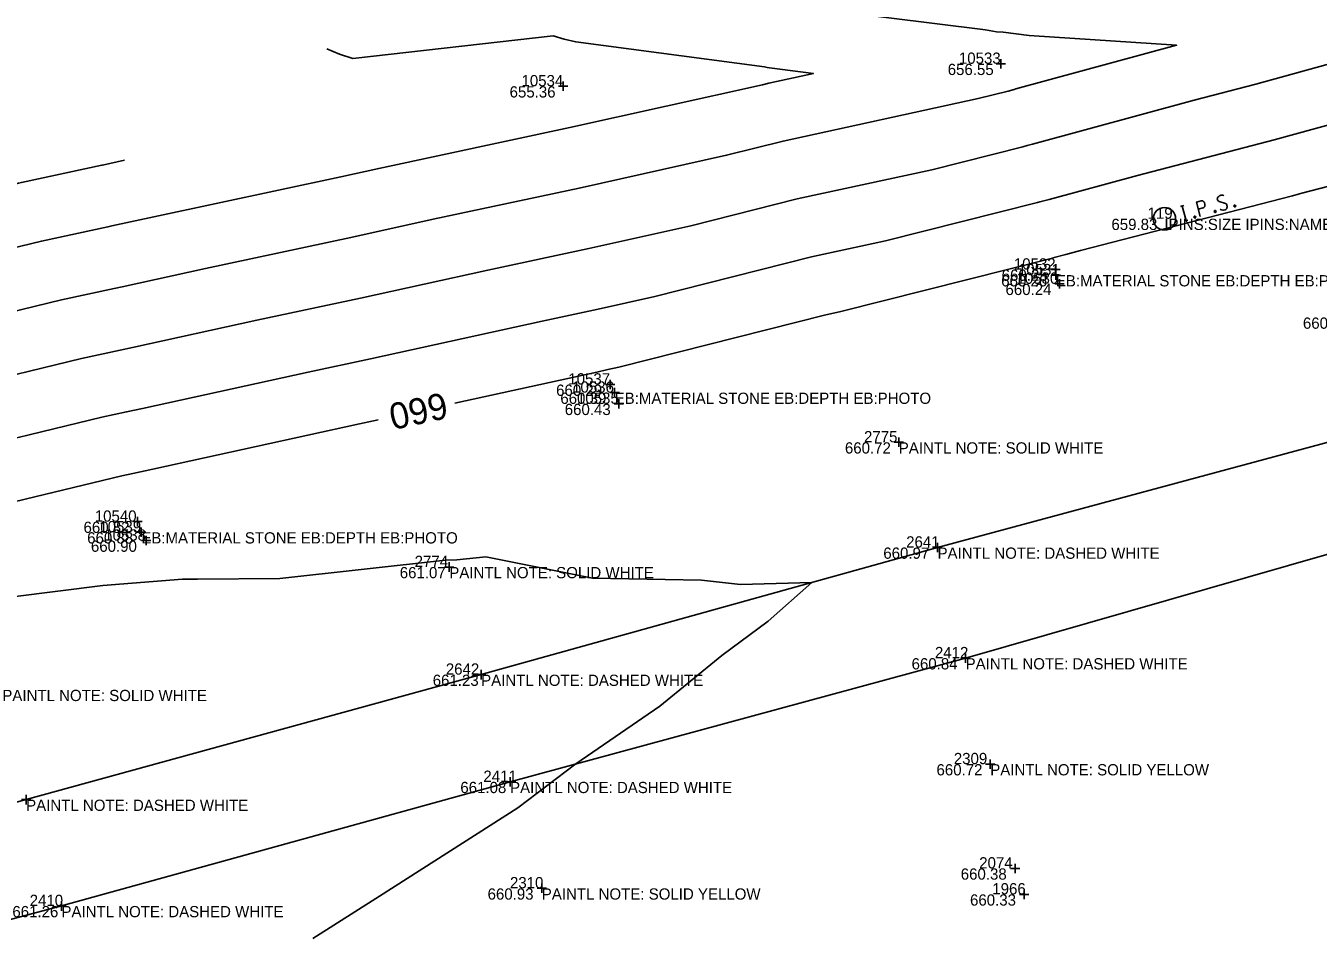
# Model space of a CAD drawing. Extents: x 2129350 to 2137777, y 657588 to 659885.
# Drawn here: x 2132058.2 to 2132196.2, y 658434.3 to 658531.3 of the extents above; entities that cross this region are included whole.
import ezdxf

# ---------------------------------------------------------------- set-up
doc = ezdxf.new("R2010")
doc.units = 0
for name, color, linetype in [('DT_X_Contour_Major', 7, 'Continuous'), ('DT_X_Contour_Minor', 7, 'Continuous'), ('PV_X_COP', 7, 'Continuous'), ('SV_P_Mon_Cells_Set', 7, 'Continuous'), ('SV_X_Shot_Marker', 7, 'Continuous'), ('SV_X_Text_Comment', 7, 'Continuous'), ('SV_X_Text_Elevation', 7, 'Continuous'), ('SV_X_Text_Name', 7, 'Continuous')]:
    doc.layers.add(name, color=color, linetype=linetype)

msp = doc.modelspace()

# ---------------------------------------------------------------- linework, layer by layer
at = {"layer": 'DT_X_Contour_Major'}
for points in [[(2132068.75, 658516.96), (2132066.38, 658516.45), (2132066.31, 658516.43), (2132066.3, 658516.43), (2132057.72, 658514.59), (2132057.4, 658514.52), (2132051.66, 658512.95), (2132038.14, 658510.44), (2132032.89, 658509.15), (2132019.69, 658506.47), (2132008.43, 658503.56), (2131989.96, 658498.45), (2131985.3, 658497.21), (2131980.66, 658495.88), (2131971.47, 658494.02)], [(2132104.01, 658491.05), (2132119.16, 658494.36), (2132120.34, 658494.62), (2132121.54, 658494.88), (2132143.62, 658500.46), (2132145.08, 658500.78), (2132167.84, 658506.53), (2132167.88, 658506.54), (2132169.27, 658506.9), (2132170.84, 658507.33), (2132193.46, 658513.18), (2132194.48, 658513.46), (2132201.05, 658515.16)], [(2131998.58, 658465.94), (2132001.87, 658466.59), (2132021.74, 658471.77), (2132025.63, 658472.83), (2132044.13, 658477.3), (2132047.61, 658478.25), (2132068.45, 658483.28), (2132069.61, 658483.53), (2132071.76, 658484), (2132093.84, 658488.83), (2132095.81, 658489.25)]]:
    msp.add_lwpolyline(points, dxfattribs=at)
at = {"layer": 'DT_X_Contour_Minor'}
for points in [[(2132053.49, 658500.01), (2132062.01, 658502.07), (2132067.62, 658503.27), (2132068.49, 658503.46), (2132077.37, 658505.4), (2132092.89, 658508.73), (2132101.7, 658510.66), (2132117.3, 658514), (2132133.03, 658517.49), (2132139.06, 658519.01), (2132159.89, 658523.54), (2132163.09, 658524.35), (2132163.74, 658524.53), (2132163.93, 658524.58), (2132181.08, 658529.24), (2132165.35, 658530.27), (2132163.94, 658530.44), (2132162.58, 658530.63), (2132161.87, 658530.68), (2132160.67, 658530.87), (2132139.75, 658533.49)], [(2132051.53, 658492.76), (2132064.15, 658495.8), (2132068.28, 658496.69), (2132069.58, 658496.97), (2132082.86, 658499.88), (2132093.95, 658502.25), (2132107.52, 658505.23), (2132118.31, 658507.54), (2132129.2, 658509.95), (2132140.58, 658512.83), (2132154.95, 658515.95), (2132164.67, 658518.41), (2132165.12, 658518.53), (2132165.71, 658518.68), (2132182.97, 658523.38), (2132189.55, 658525.08), (2132211.35, 658531.08)], [(2132055.45, 658507.26), (2132059.86, 658508.33), (2132066.96, 658509.85), (2132067.4, 658509.95), (2132071.87, 658510.93), (2132091.84, 658515.21), (2132095.88, 658516.09), (2132116.28, 658520.46), (2132136.87, 658525.03), (2132137.54, 658525.2), (2132142.31, 658526.24), (2132137.62, 658526.82), (2132137.35, 658526.87), (2132137.09, 658526.93), (2132116.93, 658529.59), (2132115.68, 658529.9), (2132114.51, 658530.24), (2132093.11, 658527.81), (2132091.7, 658528.29), (2132090.33, 658528.84)], [(2132049.57, 658485.5), (2132066.3, 658489.54), (2132068.95, 658490.11), (2132070.67, 658490.48), (2132088.35, 658494.35), (2132095, 658495.78), (2132113.34, 658499.8), (2132119.33, 658501.08), (2132125.37, 658502.42), (2132142.1, 658506.64), (2132150.02, 658508.37), (2132166.25, 658512.47), (2132166.5, 658512.54), (2132167.49, 658512.79), (2132176.9, 658515.35), (2132191.51, 658519.13), (2132202.92, 658522.27)], [(2132047.46, 658469.18), (2132066.43, 658471.58), (2132074.92, 658472.24), (2132076.53, 658472.26), (2132085.31, 658472.33), (2132103.02, 658474.27), (2132104.23, 658474.33), (2132107.31, 658474.62), (2132118.72, 658472.36), (2132130.35, 658472.13), (2132134.53, 658471.68), (2132142.13, 658471.89), (2132137.47, 658467.76), (2132132.53, 658464.09), (2132125.9, 658458.71), (2132116.95, 658452.53), (2132110.74, 658447.83), (2132095.95, 658438.43), (2132088.86, 658433.89)]]:
    msp.add_lwpolyline(points, dxfattribs=at)
at = {"layer": 'PV_X_COP'}
for points in [[(2132202.83, 658488.38), (2132155.56, 658475.63), (2132106.82, 658462.06), (2132058.23, 658448.72), (2132010.68, 658435.63), (2131961.6, 658422.31), (2131914.05, 658409.25), (2131865.68, 658395.41), (2131817.88, 658382.33), (2131768.98, 658369.25), (2131721.26, 658356.24), (2131673.31, 658343.07), (2131624.9, 658329.64), (2131575.84, 658315.95), (2131528.03, 658302.66), (2131480.18, 658289.6)], [(2131434.96, 658264.62), (2131482.99, 658278.86), (2131531.35, 658291.7), (2131579.8, 658304.53), (2131627.59, 658318.32), (2131676.42, 658331.06), (2131724.39, 658344.88), (2131772.33, 658357.98), (2131820.4, 658371.32), (2131868.44, 658385.3), (2131917.07, 658397.56), (2131965.01, 658411.3), (2132013.65, 658424.51), (2132062, 658437.37), (2132109.91, 658450.62), (2132158.56, 658463.82), (2132206.06, 658477.43)]]:
    msp.add_lwpolyline(points, dxfattribs=at)
at = {"layer": 'SV_P_Mon_Cells_Set'}
for points in [[(2132183.62, 658510.95), (2132183.2, 658512.49), (2132183.71, 658512.63), (2132183.76, 658512.64), (2132183.85, 658512.63), (2132183.88, 658512.62), (2132183.92, 658512.6), (2132183.98, 658512.55), (2132184.03, 658512.5), (2132184.08, 658512.41), (2132184.12, 658512.26), (2132184.12, 658512.21), (2132184.12, 658512.13), (2132184.1, 658512.04), (2132184.07, 658511.99), (2132184.04, 658511.96), (2132184, 658511.92), (2132183.92, 658511.88), (2132183.41, 658511.74)], [(2132186.13, 658513.18), (2132186.1, 658513.2), (2132186.06, 658513.22), (2132185.96, 658513.23), (2132185.83, 658513.22), (2132185.75, 658513.2), (2132185.72, 658513.19), (2132185.59, 658513.11), (2132185.49, 658513.01), (2132185.44, 658512.89), (2132185.45, 658512.79), (2132185.47, 658512.72), (2132185.52, 658512.62), (2132185.63, 658512.56), (2132186.31, 658512.36), (2132186.38, 658512.33), (2132186.41, 658512.28), (2132186.45, 658512.22), (2132186.47, 658512.14), (2132186.48, 658512.07), (2132186.49, 658512.02), (2132186.48, 658511.95), (2132186.47, 658511.89), (2132186.46, 658511.85), (2132186.44, 658511.81), (2132186.42, 658511.77), (2132186.38, 658511.74), (2132186.35, 658511.72), (2132186.26, 658511.68), (2132186.11, 658511.64), (2132186.01, 658511.64), (2132185.85, 658511.68), (2132185.74, 658511.73)], [(2132181.52, 658512.03), (2132181.86, 658512.12)], [(2132182.11, 658510.53), (2132181.69, 658512.08)], [(2132185.15, 658511.59), (2132185.2, 658511.61), (2132185.24, 658511.59), (2132185.29, 658511.55), (2132185.3, 658511.49), (2132185.29, 658511.44), (2132185.26, 658511.4), (2132185.21, 658511.39), (2132185.17, 658511.4), (2132185.12, 658511.44), (2132185.11, 658511.5), (2132185.12, 658511.56), (2132185.15, 658511.59)], [(2132187.25, 658512.18), (2132187.31, 658512.19), (2132187.35, 658512.17), (2132187.39, 658512.14), (2132187.41, 658512.07), (2132187.39, 658512.02), (2132187.36, 658511.98), (2132187.31, 658511.97), (2132187.27, 658511.98), (2132187.23, 658512.02), (2132187.21, 658512.09), (2132187.23, 658512.14), (2132187.25, 658512.18)], [(2132181.94, 658510.49), (2132182.28, 658510.58)], [(2132182.98, 658511), (2132183.04, 658511.01), (2132183.07, 658511), (2132183.12, 658510.96), (2132183.14, 658510.89), (2132183.12, 658510.84), (2132183.09, 658510.8), (2132183.04, 658510.79), (2132183, 658510.81), (2132182.96, 658510.85), (2132182.94, 658510.91), (2132182.96, 658510.96), (2132182.98, 658511)]]:
    msp.add_lwpolyline(points, dxfattribs=at)
msp.add_circle((2132179.79, 658510.72), 1.2, dxfattribs=at)
at = {"layer": 'SV_X_Shot_Marker'}
for p, q in [((2132161.81, 658527.26), (2132162.81, 658527.26)), ((2132162.31, 658527.76), (2132162.31, 658526.76)), ((2132162.31, 658527.26), (2132162.31, 658527.26)), ((2132115.59, 658525.36), (2132115.59, 658524.36)), ((2132115.09, 658524.86), (2132116.09, 658524.86)), ((2132115.59, 658524.86), (2132115.59, 658524.86)), ((2132168.17, 658505.8), (2132168.17, 658504.8)), ((2132167.67, 658505.3), (2132168.67, 658505.3)), ((2132167.69, 658504.7), (2132168.69, 658504.7)), ((2132168.17, 658505.3), (2132168.17, 658505.3)), ((2132168.19, 658505.2), (2132168.19, 658504.2)), ((2132168.19, 658504.7), (2132168.19, 658504.7)), ((2132168.07, 658503.78), (2132169.07, 658503.78)), ((2132168.57, 658504.28), (2132168.57, 658503.28)), ((2132168.57, 658503.78), (2132168.57, 658503.78)), ((2132120.59, 658493.53), (2132120.59, 658492.53)), ((2132120.09, 658493.03), (2132121.09, 658493.03)), ((2132120.58, 658492.16), (2132121.58, 658492.16)), ((2132120.59, 658493.03), (2132120.59, 658493.03)), ((2132121.08, 658492.66), (2132121.08, 658491.66)), ((2132121.08, 658492.16), (2132121.08, 658492.16)), ((2132121.03, 658490.97), (2132122.03, 658490.97)), ((2132121.53, 658491.47), (2132121.53, 658490.47)), ((2132121.53, 658490.97), (2132121.53, 658490.97)), ((2132150.92, 658486.86), (2132151.92, 658486.86)), ((2132151.42, 658487.36), (2132151.42, 658486.36)), ((2132151.42, 658486.86), (2132151.42, 658486.86)), ((2132069.62, 658478.39), (2132070.62, 658478.39)), ((2132070.12, 658478.89), (2132070.12, 658477.89)), ((2132070.12, 658478.39), (2132070.12, 658478.39)), ((2132070.03, 658477.26), (2132071.03, 658477.26)), ((2132070.53, 658477.76), (2132070.53, 658476.76)), ((2132070.53, 658477.26), (2132070.53, 658477.26)), ((2132071.05, 658476.87), (2132071.05, 658475.87)), ((2132070.55, 658476.37), (2132071.55, 658476.37)), ((2132071.05, 658476.37), (2132071.05, 658476.37)), ((2132155.06, 658475.63), (2132156.06, 658475.63)), ((2132155.56, 658476.13), (2132155.56, 658475.13)), ((2132155.56, 658475.63), (2132155.56, 658475.63)), ((2132103.42, 658474.05), (2132103.42, 658473.05)), ((2132102.92, 658473.55), (2132103.92, 658473.55)), ((2132103.42, 658473.55), (2132103.42, 658473.55)), ((2132158.06, 658463.82), (2132159.06, 658463.82)), ((2132158.56, 658464.32), (2132158.56, 658463.32)), ((2132158.56, 658463.82), (2132158.56, 658463.82)), ((2132106.32, 658462.06), (2132107.32, 658462.06)), ((2132106.82, 658462.56), (2132106.82, 658461.56)), ((2132106.82, 658462.06), (2132106.82, 658462.06)), ((2132160.69, 658452.51), (2132161.69, 658452.51)), ((2132161.19, 658453.01), (2132161.19, 658452.01)), ((2132161.19, 658452.51), (2132161.19, 658452.51)), ((2132109.41, 658450.62), (2132110.41, 658450.62)), ((2132109.91, 658451.12), (2132109.91, 658450.12)), ((2132109.91, 658450.62), (2132109.91, 658450.62)), ((2132058.23, 658449.22), (2132058.23, 658448.22)), ((2132057.73, 658448.72), (2132058.73, 658448.72)), ((2132058.23, 658448.72), (2132058.23, 658448.72)), ((2132163.34, 658441.38), (2132164.34, 658441.38)), ((2132163.84, 658441.88), (2132163.84, 658440.88)), ((2132163.84, 658441.38), (2132163.84, 658441.38)), ((2132113.3, 658439.76), (2132113.3, 658438.76)), ((2132112.8, 658439.26), (2132113.8, 658439.26)), ((2132113.3, 658439.26), (2132113.3, 658439.26)), ((2132164.32, 658438.61), (2132165.32, 658438.61)), ((2132164.82, 658439.11), (2132164.82, 658438.11)), ((2132164.82, 658438.61), (2132164.82, 658438.61)), ((2132061.5, 658437.37), (2132062.5, 658437.37)), ((2132062, 658437.87), (2132062, 658436.87)), ((2132062, 658437.37), (2132062, 658437.37))]:
    msp.add_line(p, q, dxfattribs=at)

# ---------------------------------------------------------------- texts
at = {"layer": 'DT_X_Contour_Major'}
msp.add_text('660', height=2.8, rotation=192.3457, dxfattribs=at).set_placement((2132102.88, 658492.23))
at = {"layer": 'SV_X_Text_Comment'}
for s, p in [('IPINS:SIZE IPINS:NAME IPINS:NUMBER IPINS:NOTE IPINS:PHOTO', (2132179.79, 658509.52)), ('EB:MATERIAL STONE EB:DEPTH EB:PHOTO', (2132168.19, 658503.5)), ('EB:MATERIAL STONE EB:DEPTH EB:PHOTO', (2132121.08, 658490.96)), ('PAINTL NOTE: SOLID WHITE', (2132151.42, 658485.66)), ('EB:MATERIAL STONE EB:DEPTH EB:PHOTO', (2132070.53, 658476.06)), ('PAINTL NOTE: DASHED WHITE', (2132155.56, 658474.43)), ('PAINTL NOTE: SOLID WHITE', (2132103.42, 658472.35)), ('PAINTL NOTE: DASHED WHITE', (2132158.56, 658462.62)), ('PAINTL NOTE: DASHED WHITE', (2132106.82, 658460.86)), ('PAINTL NOTE: SOLID WHITE', (2132055.69, 658459.24)), ('PAINTL NOTE: SOLID YELLOW', (2132161.19, 658451.31)), ('PAINTL NOTE: DASHED WHITE', (2132109.91, 658449.42)), ('PAINTL NOTE: DASHED WHITE', (2132058.23, 658447.52)), ('PAINTL NOTE: SOLID YELLOW', (2132113.3, 658438.05)), ('PAINTL NOTE: DASHED WHITE', (2132062, 658436.17))]:
    msp.add_text(s, height=1.2, dxfattribs=at).set_placement(p)
at = {"layer": 'SV_X_Text_Elevation'}
for s, p in [('656.55', (2132156.65, 658526.06)), ('655.36', (2132109.86, 658523.66)), ('659.83', (2132174.13, 658509.52)), ('660.26', (2132162.36, 658503.5)), ('660.25', (2132162.41, 658504.1)), ('660.24', (2132162.82, 658502.58)), ('660.63', (2132194.58, 658498.98)), ('660.29', (2132114.83, 658491.82)), ('660.39', (2132115.28, 658490.96)), ('660.43', (2132115.75, 658489.77)), ('660.72', (2132145.67, 658485.66)), ('660.82', (2132064.36, 658477.19)), ('660.88', (2132064.75, 658476.06)), ('660.90', (2132065.15, 658475.17)), ('660.97', (2132149.77, 658474.43)), ('661.07', (2132098.13, 658472.35)), ('660.84', (2132152.79, 658462.62)), ('661.23', (2132101.65, 658460.86)), ('660.72', (2132155.45, 658451.31)), ('661.08', (2132104.6, 658449.42)), ('660.38', (2132158.04, 658440.18)), ('660.93', (2132107.51, 658438.05)), ('660.33', (2132159.03, 658437.41)), ('661.26', (2132056.76, 658436.17))]:
    msp.add_text(s, height=1.2, dxfattribs=at).set_placement(p)
at = {"layer": 'SV_X_Text_Name'}
for s, p in [('10533', (2132157.84, 658527.26)), ('10534', (2132111.13, 658524.86)), ('119', (2132177.99, 658510.72)), ('10532', (2132163.71, 658505.3)), ('10531', (2132164.15, 658504.7)), ('10530', (2132163.99, 658503.78)), ('10537', (2132116.13, 658493.03)), ('10536', (2132116.54, 658492.16)), ('10535', (2132117.06, 658490.97)), ('2775', (2132147.71, 658486.86)), ('10540', (2132065.56, 658478.39)), ('10539', (2132066.05, 658477.26)), ('10538', (2132066.57, 658476.37)), ('2641', (2132152.21, 658475.63)), ('2774', (2132099.72, 658473.55)), ('2412', (2132155.28, 658463.82)), ('2642', (2132103.05, 658462.06)), ('2309', (2132157.3, 658452.51)), ('2411', (2132107.06, 658450.62)), ('2074', (2132160.01, 658441.38)), ('2310', (2132109.9, 658439.26)), ('1966', (2132161.41, 658438.61)), ('2410', (2132058.61, 658437.37))]:
    msp.add_text(s, height=1.2, dxfattribs=at).set_placement(p)

doc.saveas('drawing.dxf')
